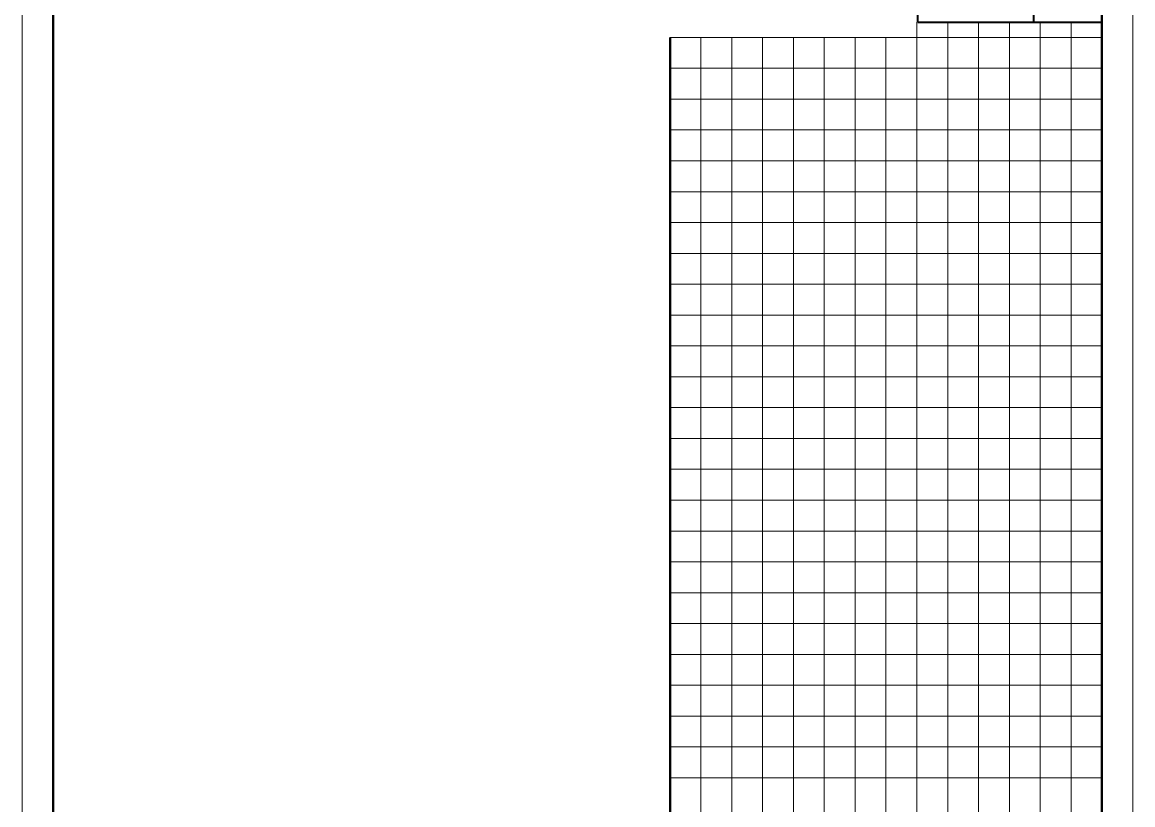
# Model space of a CAD drawing. Extents: x 2363323 to 2367082, y 6956018 to 6980837.
# Drawn here: x 2363323 to 2366923, y 6976968 to 6979505 of the extents above; entities that cross this region are included whole.
import ezdxf

# ---------------------------------------------------------------- set-up
doc = ezdxf.new("R2010")
doc.units = 0
doc.header["$LTSCALE"] = 4.1
for name, color, linetype, lineweight in [('61', 7, 'Continuous', 40), ('62', 7, 'Continuous', 13), ('63', 7, 'Continuous', 13)]:
    doc.layers.add(name, color=color, linetype=linetype, lineweight=lineweight)

msp = doc.modelspace()

# ---------------------------------------------------------------- linework, layer by layer
at = {"layer": '61'}
msp.add_line((2363423.186, 6980156.078), (2363423.186, 6957300.912), dxfattribs=at)
at = {"layer": '61', "lineweight": 13}
msp.add_lwpolyline([(2366923.344, 6957200.912), (2363323.182, 6957200.912), (2363323.182, 6980256.082)], dxfattribs=at)
at = {"layer": '62'}
for p, q in [((2366923.344, 6980256.082), (2366923.344, 6957200.912)), ((2366223.313, 6979505.057), (2366223.313, 6966225.912)), ((2366323.317, 6979505.057), (2366323.317, 6966225.912)), ((2366423.322, 6979505.057), (2366423.322, 6966225.912)), ((2366523.326, 6979505.057), (2366523.326, 6966225.912)), ((2366623.331, 6979505.057), (2366623.331, 6966225.912)), ((2366723.335, 6979505.057), (2366723.335, 6966225.912)), ((2365423.277, 6979456.046), (2366823.34, 6979456.046)), ((2365523.281, 6979456.046), (2365523.281, 6966225.912)), ((2365623.286, 6979456.046), (2365623.286, 6966225.912)), ((2365723.29, 6979456.046), (2365723.29, 6966225.912)), ((2365823.295, 6979456.046), (2365823.295, 6966225.912)), ((2365923.299, 6979456.046), (2365923.299, 6966225.912)), ((2366023.304, 6979456.046), (2366023.304, 6966225.912)), ((2366123.308, 6979456.046), (2366123.308, 6966225.912)), ((2365423.277, 6979356.042), (2366823.34, 6979356.042)), ((2365623.286, 6979356.7), (2365623.286, 6976980.918)), ((2365823.295, 6979356.7), (2365823.295, 6976985.436)), ((2365423.277, 6979256.037), (2366823.34, 6979256.037)), ((2365423.277, 6979156.033), (2366823.34, 6979156.033)), ((2365423.277, 6979056.028), (2366823.34, 6979056.028)), ((2365423.277, 6978956.024), (2366823.34, 6978956.024)), ((2365423.277, 6978856.019), (2366823.34, 6978856.019)), ((2365423.277, 6978756.015), (2366823.34, 6978756.015)), ((2365423.277, 6978656.01), (2366823.34, 6978656.01)), ((2365423.277, 6978556.006), (2366823.34, 6978556.006)), ((2365423.277, 6978456.001), (2366823.34, 6978456.001)), ((2365423.277, 6978355.997), (2366823.34, 6978355.997)), ((2365423.277, 6978255.992), (2366823.34, 6978255.992)), ((2365423.277, 6978155.987), (2366823.34, 6978155.987)), ((2365423.277, 6978055.983), (2366823.34, 6978055.983)), ((2365423.277, 6977955.978), (2366823.34, 6977955.978)), ((2365423.277, 6977855.974), (2366823.34, 6977855.974)), ((2365423.277, 6977755.969), (2366823.34, 6977755.969)), ((2365423.277, 6977655.965), (2366823.34, 6977655.965)), ((2365423.277, 6977555.96), (2366823.34, 6977555.96)), ((2365423.277, 6977455.956), (2366823.34, 6977455.956)), ((2365423.277, 6977355.951), (2366823.34, 6977355.951)), ((2365423.277, 6977255.947), (2366823.34, 6977255.947)), ((2365423.277, 6977155.942), (2366823.34, 6977155.942)), ((2365423.277, 6977055.938), (2366823.34, 6977055.938))]:
    msp.add_line(p, q, dxfattribs=at)
at = {"layer": '62', "lineweight": 35}
for p, q in [((2366226.483, 6979505.057), (2366226.482, 6980156.078)), ((2366601.526, 6980156.078), (2366601.527, 6979505.057)), ((2366226.483, 6979505.057), (2366823.341, 6979505.057))]:
    msp.add_line(p, q, dxfattribs=at)
at = {"layer": '62', "lineweight": 40}
for p, q in [((2366823.34, 6980156.078), (2366823.34, 6957300.912)), ((2365423.277, 6979456.046), (2365423.277, 6966225.912))]:
    msp.add_line(p, q, dxfattribs=at)
at = {"layer": '63'}
for p, q in [((2366923.344, 6980256.082), (2366923.344, 6957200.912)), ((2366223.313, 6979505.057), (2366223.313, 6966225.912)), ((2366323.317, 6979505.057), (2366323.317, 6966225.912)), ((2366423.322, 6979505.057), (2366423.322, 6966225.912)), ((2366523.326, 6979505.057), (2366523.326, 6966225.912)), ((2366623.331, 6979505.057), (2366623.331, 6966225.912)), ((2366723.335, 6979505.057), (2366723.335, 6966225.912)), ((2365423.277, 6979456.046), (2366823.34, 6979456.046)), ((2365523.281, 6979456.046), (2365523.281, 6966225.912)), ((2365623.286, 6979456.046), (2365623.286, 6966225.912)), ((2365723.29, 6979456.046), (2365723.29, 6966225.912)), ((2365823.295, 6979456.046), (2365823.295, 6966225.912)), ((2365923.299, 6979456.046), (2365923.299, 6966225.912)), ((2366023.304, 6979456.046), (2366023.304, 6966225.912)), ((2366123.308, 6979456.046), (2366123.308, 6966225.912)), ((2365423.277, 6979356.042), (2366823.34, 6979356.042)), ((2365623.286, 6979356.7), (2365623.286, 6976980.918)), ((2365823.295, 6979356.7), (2365823.295, 6976985.436)), ((2365423.277, 6979256.037), (2366823.34, 6979256.037)), ((2365423.277, 6979156.033), (2366823.34, 6979156.033)), ((2365423.277, 6979056.028), (2366823.34, 6979056.028)), ((2365423.277, 6978956.024), (2366823.34, 6978956.024)), ((2365423.277, 6978856.019), (2366823.34, 6978856.019)), ((2365423.277, 6978756.015), (2366823.34, 6978756.015)), ((2365423.277, 6978656.01), (2366823.34, 6978656.01)), ((2365423.277, 6978556.006), (2366823.34, 6978556.006)), ((2365423.277, 6978456.001), (2366823.34, 6978456.001)), ((2365423.277, 6978355.997), (2366823.34, 6978355.997)), ((2365423.277, 6978255.992), (2366823.34, 6978255.992)), ((2365423.277, 6978155.987), (2366823.34, 6978155.987)), ((2365423.277, 6978055.983), (2366823.34, 6978055.983)), ((2365423.277, 6977955.978), (2366823.34, 6977955.978)), ((2365423.277, 6977855.974), (2366823.34, 6977855.974)), ((2365423.277, 6977755.969), (2366823.34, 6977755.969)), ((2365423.277, 6977655.965), (2366823.34, 6977655.965)), ((2365423.277, 6977555.96), (2366823.34, 6977555.96)), ((2365423.277, 6977455.956), (2366823.34, 6977455.956)), ((2365423.277, 6977355.951), (2366823.34, 6977355.951)), ((2365423.277, 6977255.947), (2366823.34, 6977255.947)), ((2365423.277, 6977155.942), (2366823.34, 6977155.942)), ((2365423.277, 6977055.938), (2366823.34, 6977055.938))]:
    msp.add_line(p, q, dxfattribs=at)
at = {"layer": '63', "lineweight": 35}
for q in [(2366226.482, 6980156.078), (2366823.341, 6979505.057)]:
    msp.add_line((2366226.483, 6979505.057), q, dxfattribs=at)
at = {"layer": '63', "lineweight": 40}
for p, q in [((2366823.34, 6980156.078), (2366823.34, 6957300.912)), ((2365423.277, 6979456.046), (2365423.277, 6966225.912))]:
    msp.add_line(p, q, dxfattribs=at)

doc.saveas('drawing.dxf')
